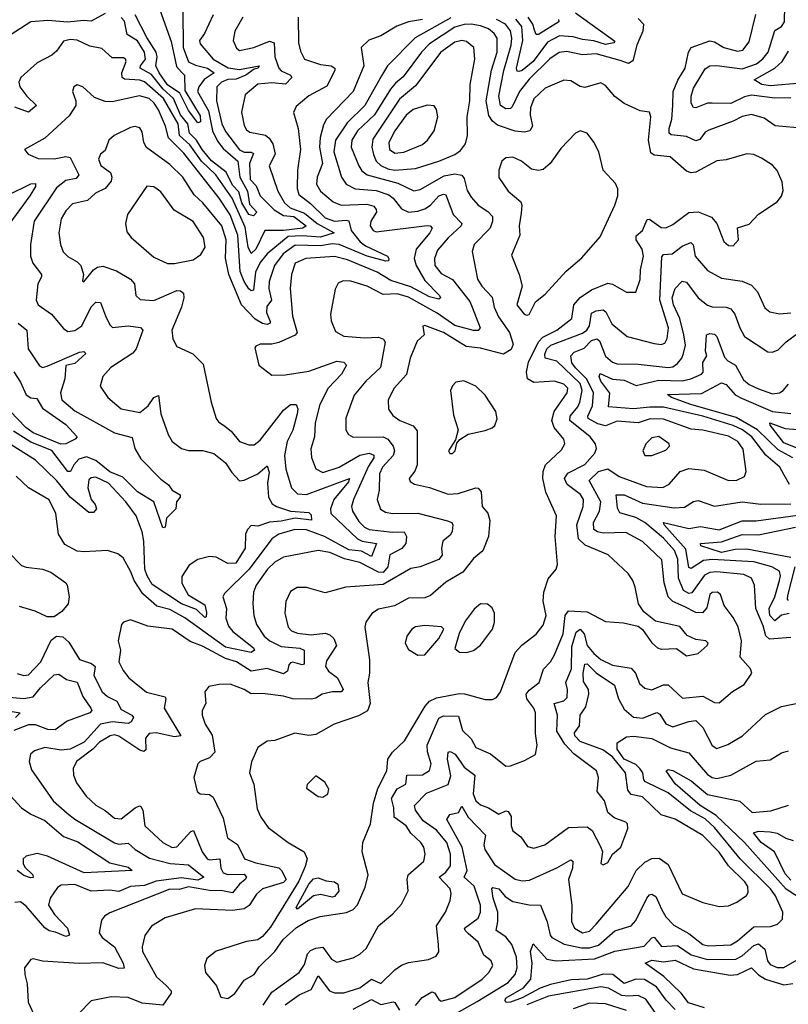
# Model space of a CAD drawing. Extents: x 1552033 to 1694788, y 811965 to 917215.
# Tile 529 of 632: x 1643746 to 1647064, y 899707 to 903955. Entities that reach past the tile are written whole.
import ezdxf

# ---------------------------------------------------------------- set-up
doc = ezdxf.new("R2010")
doc.units = 0

msp = doc.modelspace()

# ---------------------------------------------------------------- linework, layer by layer
at = {"layer": '0CON20XD'}
for points in [[(1647075, 903617.6), (1647005, 903615.5), (1646905, 903628.7), (1646875, 903621.4), (1646815, 903593.5), (1646735, 903594.3), (1646715, 903594.3), (1646665, 903573.8), (1646655, 903575.6), (1646644.2, 903594.3), (1646644.8, 903625), (1646655, 903660), (1646705, 903742.9), (1646724.3, 903755.7), (1646755, 903757.4), (1646865, 903742.4), (1646926.5, 903765), (1646953.8, 903786.2), (1646976.5, 903815), (1647005, 903907.5), (1647035, 903925.5), (1647047.8, 903945), (1647049.5, 904085)], [(1644337.6, 904037.6), (1644400.9, 903860.9), (1644422.6, 903752.6), (1644445, 903728.1), (1644457.5, 903715), (1644459.5, 903649.5), (1644525, 903540), (1644526.5, 903513.5), (1644515, 903510), (1644475, 903562.4), (1644437.6, 903637.6), (1644385, 903673.1), (1644348.6, 903725), (1644334.3, 903755), (1644339.3, 903795), (1644334.9, 903815), (1644295, 903877.7), (1644245.2, 903975.2)], [(1644115, 903981.7), (1644055, 903948.2), (1644021.9, 903951.9), (1643955, 903943.9), (1643868.1, 903951.9), (1643795, 903945.3), (1643685, 903874.7), (1643637.2, 903832.8), (1643632.3, 903797.7), (1643644.5, 903725.5), (1643638.8, 903665), (1643625, 903670.9), (1643615, 903685.4), (1643581, 903751)], [(1644450.9, 903995), (1644451.7, 903835), (1644475, 903773.1), (1644505, 903758.1), (1644557.6, 903745), (1644586.5, 903725), (1644542.8, 903697.2), (1644519, 903665), (1644514.2, 903645), (1644561.1, 903561.1), (1644579.2, 903475), (1644600.9, 903430.9), (1644625, 903398.7), (1644687.9, 903345), (1644696.8, 903275), (1644730.1, 903215), (1644738.2, 903158.2), (1644770, 903125), (1644755, 903108.4), (1644735.4, 903115), (1644705, 903164.2), (1644692.2, 903212.2), (1644665, 903241.6), (1644636.9, 903296.9), (1644575, 903346), (1644533.5, 903395), (1644509.7, 903435), (1644479.2, 903465), (1644471.8, 903505), (1644440.8, 903545), (1644410, 903615), (1644366.3, 903655), (1644315, 903718.7), (1644266.7, 903745), (1644267.8, 903755), (1644290, 903785), (1644285.8, 903815), (1644255, 903863.8), (1644210.4, 903890.4), (1644198.7, 903948.7), (1644185, 903964.8)], [(1646144.7, 903985), (1646315, 903862.5), (1646310, 903855), (1646275, 903847.2), (1646225, 903863.8), (1646175, 903869), (1646135, 903881.5), (1646075.6, 903884.4), (1646025, 903858.1), (1645962.4, 903775), (1645915, 903735.5), (1645900.7, 903730.7), (1645893.2, 903733.2), (1645890.8, 903745), (1645917.8, 903865), (1645913.8, 903925), (1645887.6, 903957.6)], [(1647135, 903485.5), (1647007, 903497), (1646959.5, 903529.5), (1646905, 903545.3), (1646865, 903537.4), (1646825, 903516.5), (1646721.2, 903478.8), (1646705, 903468.9), (1646681.4, 903438.6), (1646665, 903432.4), (1646625, 903450.4), (1646558.5, 903458.5), (1646549.1, 903465), (1646548.9, 903485), (1646561.5, 903525), (1646565.2, 903585), (1646567.4, 903645), (1646586.8, 903693.2), (1646618, 903745), (1646633, 903815), (1646644.7, 903835), (1646725, 903864), (1646745, 903858.8), (1646785, 903834.1), (1646845, 903819.6), (1646867, 903823), (1646895, 903858.6), (1646923, 903977)], [(1644581.5, 903975), (1644543.9, 903895), (1644521.9, 903865), (1644525, 903850.6), (1644580.8, 903785), (1644646.5, 903746.5), (1644695, 903740.3), (1644780, 903755), (1644775.8, 903745), (1644758.6, 903741.4), (1644722.1, 903715), (1644681.4, 903698.6), (1644645, 903696.1), (1644617.8, 903685), (1644596.7, 903665), (1644595.5, 903605), (1644619.4, 903505), (1644635, 903472.2), (1644695, 903393.3), (1644715, 903383.2), (1644745, 903383.6), (1644755, 903376.9), (1644738.9, 903335), (1644740.5, 903265), (1644767.6, 903237.6), (1644785, 903194.8), (1644845, 903133.9), (1644885, 903109.8), (1644929.3, 903105), (1644983.2, 903065), (1644968.5, 903055), (1644885, 903045.1), (1644805.2, 903044.8), (1644765, 902965.3), (1644745, 902946.8), (1644732.8, 902972.8), (1644720, 903060), (1644663.3, 903185), (1644592.9, 903285), (1644531.1, 903345), (1644480.4, 903415), (1644436.9, 903455), (1644430.7, 903505), (1644367, 903615), (1644285, 903687.2), (1644265, 903694.2), (1644198.6, 903698.6), (1644188.7, 903705), (1644187.2, 903725), (1644206, 903775), (1644203.1, 903785), (1644195, 903790.4), (1644145, 903790.4), (1644100.8, 903830.7), (1644049.9, 903839.9), (1643995, 903865.8), (1643965, 903869.7), (1643935, 903861.5), (1643905, 903819.2), (1643885, 903801.4), (1643821.7, 903768.3), (1643750.8, 903705), (1643743.5, 903685), (1643746.9, 903665), (1643776.8, 903625), (1643818.5, 903585), (1643785, 903555.8), (1643725, 903577.7)], [(1644948.5, 903965), (1644949.7, 903855), (1644958.4, 903818.4), (1644975.8, 903785), (1645045, 903761.9), (1645090.8, 903755), (1645106.7, 903745), (1645106.2, 903735), (1645072.5, 903667.5), (1644995, 903625.6), (1644939.8, 903580.2), (1644927.5, 903555), (1644948, 903485), (1644957.9, 903395), (1644945.2, 903305), (1644943.6, 903226.4), (1644950.6, 903200.6), (1645001.7, 903161.7), (1645065, 903100.1), (1645105, 903086), (1645155, 903090.5), (1645166.6, 903086.6), (1645177.4, 903045), (1645216.2, 902996.2), (1645239.4, 902979.4), (1645334, 902935), (1645340, 902925), (1645338.1, 902915), (1645326.5, 902913.5), (1645245.5, 902935), (1645125, 902984.7), (1645095, 902987.2), (1645045, 902978.6), (1644935, 902982.1), (1644884.2, 902945), (1644845.5, 902895), (1644822.5, 902825), (1644821.5, 902795), (1644832.6, 902745), (1644813.1, 902716.9), (1644811.3, 902691.3), (1644827.6, 902652.4), (1644827.7, 902645), (1644815, 902640.4), (1644795, 902644.3), (1644762.6, 902662.6), (1644703.1, 902725), (1644648.6, 902855), (1644634.4, 902925.6), (1644636.9, 903005), (1644619.2, 903065), (1644537.6, 903165), (1644498.9, 903198.9), (1644450.3, 903275), (1644395, 903330), (1644293.1, 903403.1), (1644282.7, 903425), (1644275, 903471.2), (1644265, 903487.5), (1644245, 903494.3), (1644225, 903490), (1644154, 903455), (1644131.1, 903435), (1644115, 903390), (1644095.5, 903374.5), (1644086.9, 903353.1), (1644096.1, 903326.1), (1644138.4, 903295), (1644144.7, 903275), (1644141.2, 903258.8), (1644115, 903227.2), (1644073.2, 903206.8), (1644039.2, 903175), (1643975, 903160.9), (1643945, 903129.5), (1643925, 903095.7), (1643915.4, 903035), (1643922.7, 902985), (1643934, 902954), (1643955, 902932.5), (1643995, 902910.8), (1644010, 902895), (1644021.2, 902855), (1644018.3, 902828.3), (1644023.6, 902823.6), (1644064.5, 902875.5), (1644082.4, 902887.6), (1644105, 902891.2), (1644165, 902870.9), (1644225.2, 902835.2), (1644242.1, 902815), (1644247.3, 902765), (1644267.1, 902747.1), (1644325, 902743.4), (1644425, 902786.9), (1644440.8, 902785), (1644453.6, 902775), (1644455.3, 902755), (1644444.2, 902715), (1644402.9, 902615), (1644407.6, 902577.6), (1644425, 902544.3), (1644493.4, 902513.4), (1644538.5, 902468.5), (1644573.3, 902305), (1644594.4, 902235), (1644605, 902219.2), (1644631.7, 902201.7)], [(1645485, 903955.2), (1645425.2, 903944.8), (1645373.9, 903926.1), (1645305, 903885.4), (1645253.1, 903866.9), (1645220, 903835), (1645231.2, 903755), (1645186.3, 903645), (1645070.6, 903525), (1645058.2, 903501.8), (1645043.9, 903446.1), (1645040.6, 903405), (1645052.7, 903335), (1645030.2, 903275), (1645027.4, 903245), (1645044.7, 903215), (1645098.7, 903168.7), (1645134.4, 903154.4), (1645245, 903159.2), (1645275, 903150.6), (1645285.6, 903135.6), (1645285.8, 903124.3), (1645262.3, 903085), (1645259.6, 903065), (1645272.7, 903045), (1645285, 903039.6), (1645505, 903066.5), (1645517.5, 903065), (1645526.5, 903055), (1645516.5, 903035), (1645458.3, 902965), (1645448.6, 902925), (1645457.3, 902895), (1645495, 902830), (1645558.4, 902765), (1645562.2, 902755), (1645555, 902748.5), (1645515, 902759.5), (1645435, 902802.9), (1645348.9, 902828.9), (1645288.7, 902865), (1645160.7, 902919.3), (1645105, 902933.8), (1644982, 902925), (1644935.4, 902905), (1644919.5, 902855), (1644913.2, 902795), (1644924.6, 902675.4), (1644944.2, 902605), (1644935, 902593.1), (1644865, 902562.8), (1644834.6, 902554.6), (1644784.5, 902555.5), (1644765, 902546.2), (1644761.4, 902538.6), (1644779.2, 902465), (1644835, 902420.9), (1644892, 902422), (1644995, 902438.1), (1645115, 902482.2), (1645145, 902476.6), (1645156.7, 902465), (1645135.3, 902425), (1645078.3, 902365), (1645041.4, 902295), (1645022.4, 902215), (1645018.4, 902155), (1645003.1, 902103.1), (1645006.6, 902066.6), (1645025, 902016.9), (1645055, 902001.9), (1645125, 902024), (1645215, 902075.4), (1645255, 902084.1), (1645275, 902076.7), (1645275.2, 902065), (1645251.4, 902028.6), (1645186.6, 901885), (1645178.9, 901855), (1645182.6, 901835), (1645210.6, 901790.6), (1645235.2, 901765.2), (1645254.4, 901755), (1645355, 901743.9), (1645405.8, 901745), (1645415.7, 901725.7), (1645413.3, 901695), (1645396.2, 901673.8), (1645344.3, 901645.7), (1645335.9, 901595), (1645315, 901570.6), (1645295, 901571), (1645215, 901613.1), (1645148.8, 901628.8), (1645085, 901655.7), (1645035, 901664.2), (1644884.5, 901635.5), (1644847.5, 901615), (1644816.4, 901583.6), (1644767.8, 901515), (1644755.9, 901485), (1644752.3, 901435), (1644757.3, 901385), (1644769.2, 901345), (1644801.7, 901295), (1644826.1, 901275), (1644875, 901251.4), (1644955, 901243.4), (1644974.1, 901235), (1644974.2, 901175), (1644965, 901171.6), (1644925, 901183.3), (1644915, 901180.3), (1644907.7, 901172.3), (1644902.5, 901145), (1644885, 901132.5), (1644815, 901156), (1644745, 901144.1), (1644682.9, 901185), (1644635, 901199.5), (1644535, 901251.8), (1644481.7, 901271.7), (1644405, 901325.3), (1644298.9, 901338.9), (1644225, 901366.2), (1644195, 901356.2), (1644186.2, 901345), (1644171.9, 901275), (1644181.4, 901235), (1644174.5, 901185), (1644193.3, 901146.7), (1644217.5, 901115), (1644294, 901054), (1644374.1, 901034.1), (1644377.8, 901025), (1644370, 900985), (1644441.4, 900865), (1644415, 900860.4), (1644335, 900878.7), (1644305.8, 900875), (1644288.8, 900855), (1644290.8, 900805), (1644282.6, 900797.4), (1644265, 900802.9), (1644175, 900863.4), (1644155, 900869), (1644136.7, 900865), (1644091.5, 900838.5), (1644061.8, 900808.2), (1643991.8, 900755), (1643977.1, 900725), (1643979.1, 900695), (1643992.2, 900662.2), (1644033.5, 900605), (1644075, 900565.5), (1644115, 900542.7), (1644155, 900510), (1644185, 900506.9), (1644245, 900555.3), (1644263.3, 900563.3), (1644270, 900560), (1644278.4, 900545), (1644287.2, 900477.2), (1644364.6, 900405), (1644405, 900383), (1644425, 900386.3), (1644485, 900452.7), (1644496.9, 900456.9), (1644534.2, 900365), (1644555, 900335.3), (1644565, 900330.5), (1644610.6, 900335), (1644613.9, 900293.9), (1644624.2, 900274.2), (1644645, 900266.5), (1644715, 900267.9), (1644725.3, 900255), (1644719.7, 900245), (1644695, 900226), (1644665, 900187.9), (1644615, 900197.6), (1644575, 900196.2), (1644475, 900214.6), (1644435, 900202.9), (1644395, 900204.5), (1644135, 900101.8), (1644112.9, 900087.1), (1644100, 900070), (1644089.6, 900015), (1644101.8, 899995), (1644155.3, 899955), (1644193.2, 899885), (1644197.3, 899862.7), (1644175, 899860.9), (1644105, 899885.8), (1644003.5, 899883.5)], [(1645606.9, 903963.1), (1645453.3, 903876.7), (1645334.5, 903755.5), (1645307.5, 903712.5), (1645236.4, 903585), (1645159.6, 903510.4), (1645108.8, 903435), (1645102.9, 903385), (1645135.8, 903275), (1645155.5, 903245.5), (1645194.4, 903225), (1645285, 903217.9), (1645339, 903199), (1645358.1, 903185), (1645395, 903138.6), (1645425, 903124.8), (1645465, 903128), (1645495, 903139.4), (1645519.7, 903155), (1645555, 903194.7), (1645575, 903202.7), (1645585, 903198.8), (1645617.5, 903115), (1645654.1, 903075), (1645652, 903065), (1645595, 903014.2), (1645549.8, 902960.2), (1645537, 902925), (1645538.5, 902895), (1645565, 902860), (1645614.4, 902834.4), (1645689, 902739), (1645698.6, 902715), (1645733.3, 902625), (1645725.7, 902614.3), (1645705, 902613.6), (1645625, 902636.1), (1645548.9, 902688.9), (1645425, 902757.6), (1645375, 902771.4), (1645315, 902769.6), (1645246.7, 902805), (1645175, 902826.8), (1645142.5, 902827.5), (1645121.5, 902818.5), (1645108, 902792), (1645087.5, 902685), (1645091.1, 902655), (1645109.3, 902609.3), (1645145, 902590), (1645235, 902582.2), (1645295, 902585.8), (1645316.3, 902576.3), (1645324, 902564), (1645304, 902455), (1645240, 902395), (1645190.4, 902335), (1645154.7, 902235.3), (1645154.6, 902185), (1645165.4, 902165.4), (1645185, 902154.4), (1645315, 902155.2), (1645335.9, 902145), (1645357.9, 902115), (1645363.5, 902095), (1645358.3, 902075), (1645312.9, 902025), (1645299.3, 901995), (1645297.3, 901925), (1645289.1, 901885), (1645303, 901843), (1645325, 901830.4), (1645355, 901824.2), (1645465, 901826.5), (1645593.5, 901793.5), (1645611.9, 901785), (1645616.1, 901776.1), (1645612.6, 901747.4), (1645605, 901731.4), (1645573.3, 901705), (1645566.9, 901675), (1645569.4, 901645), (1645555, 901625.6), (1645475, 901594.6), (1645435, 901587.9), (1645315, 901518.1), (1645154, 901506), (1645065, 901481.5), (1644985, 901505.6), (1644944.6, 901505.4), (1644915, 901488.6), (1644895.4, 901444.6), (1644890.4, 901395), (1644904.7, 901334.7), (1644918.9, 901318.9), (1644945, 901308.9), (1645005, 901300.4), (1645065, 901307.8), (1645085, 901300.4), (1645102.7, 901285), (1645113.8, 901255), (1645070.9, 901189.1), (1645066.5, 901165), (1645079.6, 901145), (1645118.6, 901115), (1645142.3, 901065), (1645134.6, 901055.4), (1645094.8, 901055.2), (1645052.5, 901045), (1645025, 901027.5), (1645006.4, 901023.6), (1644925.5, 901024.5), (1644885, 901036), (1644795, 901048.1), (1644745, 901046.8), (1644715, 901065.8), (1644655, 901087.7), (1644607.2, 901087.2), (1644562.1, 901077.9), (1644545.7, 901055), (1644549.4, 901005), (1644534.3, 900975), (1644534.3, 900955), (1644546.7, 900915), (1644577.9, 900867.9), (1644588.6, 900795), (1644565, 900769.7), (1644526, 900755), (1644515.7, 900745), (1644498, 900685), (1644512, 900625), (1644525, 900614.4), (1644565, 900612.7), (1644580.9, 900600.9), (1644625, 900510), (1644642.7, 900425), (1644686.7, 900396.7), (1644716.2, 900335), (1644765, 900317), (1644865.2, 900295.2), (1644876.9, 900285), (1644896.3, 900245), (1644885, 900231.9), (1644794.4, 900205), (1644768.2, 900181.8), (1644736.4, 900133.6), (1644715, 900119), (1644665, 900112.5), (1644505, 900118.7), (1644375, 900080), (1644315.9, 900044.1), (1644286.6, 900003.4), (1644275.5, 899955.5), (1644277.1, 899935), (1644336.7, 899825), (1644378.1, 899788.1), (1644400, 899765), (1644400, 899755), (1644365, 899704.1), (1644275, 899712.5), (1644215, 899736.1), (1644140.9, 899739.1), (1644055, 899721.9), (1644001.9, 899668.1)], [(1644645, 899732.5), (1644675, 899753.8), (1644715, 899810.8), (1644758.5, 899835), (1644780.5, 899869.5), (1644847.5, 899935), (1644883.6, 899986.4), (1644940.9, 900039.1), (1644991.5, 900068.5), (1645043.4, 900086.6), (1645157.4, 900102.6), (1645185, 900116.5), (1645205, 900135.6), (1645237.4, 900212.6), (1645250.4, 900265), (1645224.4, 900365), (1645227.3, 900405), (1645260, 900485), (1645273.4, 900575), (1645292, 900638), (1645331.6, 900715), (1645334.8, 900765), (1645355, 900794.6), (1645406.8, 900843.2), (1645496.3, 900993.7), (1645515.4, 901014.6), (1645545, 901029.6), (1645645, 901047.4), (1645666.8, 901046.8), (1645755, 901021.8), (1645787.4, 901022.6), (1645805, 901030.6), (1645821.8, 901055), (1645885.4, 901225), (1645913.9, 901256.1), (1645975, 901303.5), (1646005, 901342.5), (1646018.2, 901385), (1646006, 901446), (1646008.5, 901485), (1646027.8, 901542.2), (1646061.2, 901585), (1646067.5, 901605), (1646058, 901725), (1646063.2, 901815), (1646017.1, 901917.1), (1646004.7, 901975), (1646005.2, 902005), (1646015.6, 902034.4), (1646085, 902098.5), (1646099.6, 902125), (1646095.3, 902145), (1646053.4, 902195), (1646043.2, 902225), (1646053.5, 902265), (1646109.2, 902345), (1646112.4, 902365), (1646095, 902382.1), (1646055, 902395.8), (1645965, 902390.3), (1645938.8, 902405), (1645933.9, 902433.9), (1645943, 902477), (1645985.1, 902564.9), (1646004.2, 902585.8), (1646065, 902615.5), (1646130, 902665), (1646137.5, 902725), (1646165, 902755.9), (1646215, 902789.6), (1646285, 902818.8), (1646305, 902813.6), (1646365, 902778.8), (1646405, 902778.8), (1646425, 902833.3), (1646425.8, 902875), (1646438.6, 902935), (1646433.5, 902965), (1646406.5, 903005), (1646407.3, 903022.7), (1646435, 903044.6), (1646455, 903092.3), (1646465, 903094), (1646515, 903058.2), (1646535, 903057.3), (1646565, 903070.8), (1646635, 903123.4), (1646675, 903125.2), (1646732.3, 903102.3), (1646755.4, 903075.4), (1646785, 902998.1), (1646805, 902980.6), (1646825, 902979.2), (1646849.2, 903005), (1646845, 903056.7), (1646895, 903072.5), (1646935, 903115.8), (1647015, 903169.4), (1647035, 903194), (1647041.7, 903218.3), (1647037.5, 903255), (1647015, 903304), (1646995, 903327.1), (1646947.9, 903357.9), (1646915, 903372.7), (1646885, 903376.7), (1646795, 903350), (1646755, 903345.4), (1646665, 903297.1), (1646645, 903294.5), (1646625, 903300.9), (1646553.1, 903363.1), (1646485, 903370.2), (1646470.8, 903380.8), (1646460.2, 903435), (1646470.9, 903535), (1646465, 903556.2), (1646425, 903561.2), (1646355, 903593.8), (1646315, 903623.3), (1646275, 903671.4), (1646255, 903682.9), (1646185, 903662.5), (1646165, 903666.9), (1646125, 903690.9), (1646095, 903693.8), (1646015, 903660), (1645965, 903613.6), (1645950.5, 903575), (1645949.6, 903545), (1645959.5, 903495), (1645947.5, 903475), (1645925, 903469.8), (1645885, 903473.4), (1645809.3, 903499.3), (1645786.9, 903516.9), (1645770.9, 903540.9), (1645760.3, 903605), (1645782.8, 903737.2), (1645806.5, 903815), (1645806.5, 903875), (1645794.7, 903895), (1645770, 903915), (1645735, 903928.6), (1645694.9, 903934.9), (1645665, 903934.4), (1645625, 903922.8), (1645515, 903851.1), (1645480.2, 903815), (1645402, 903708), (1645368.8, 903681.2), (1645346.2, 903655), (1645278.5, 903545), (1645205, 903475.7), (1645180, 903435), (1645176.7, 903405), (1645210.2, 903325), (1645223, 903303), (1645245.5, 903285), (1645378.9, 903248.9), (1645447, 903217), (1645475, 903222.5), (1645579, 903281), (1645625, 903290.2), (1645655, 903284.6), (1645665, 903270), (1645678.2, 903218.2), (1645695, 903189.4), (1645724.7, 903154.7), (1645767.1, 903127.1), (1645786.4, 903105), (1645786.6, 903085), (1645776.3, 903055), (1645707.9, 902985), (1645699.1, 902955), (1645721.6, 902835), (1645740.7, 902805), (1645785, 902757.1), (1645794.1, 902714.1), (1645813.1, 902673.1), (1645859.7, 902605), (1645876.7, 902555), (1645867.8, 902532.2), (1645835, 902511.8), (1645735, 902537.6), (1645674, 902545), (1645575, 902604.8), (1645495, 902636), (1645486.7, 902633.3), (1645492, 902595), (1645462, 902568), (1645431.8, 902495), (1645415.8, 902424.3), (1645363.1, 902365), (1645336.2, 902315), (1645338.9, 902275), (1645357.3, 902247.3), (1645386.7, 902225), (1645445, 902202.5), (1645461.3, 902181.3), (1645462.3, 902035), (1645452.3, 902007.7), (1645427.5, 901975), (1645432, 901962), (1645450.5, 901950.5), (1645515, 901937.1), (1645595, 901907.3), (1645639.4, 901910.6), (1645714.5, 901934.5), (1645725, 901933.1), (1645737.8, 901917.8), (1645743.1, 901855), (1645766.3, 901826.3), (1645774.9, 901794.9), (1645769.6, 901725), (1645745, 901663.1), (1645705, 901630.3), (1645658.8, 901571.2), (1645585, 901528.2), (1645520, 901470), (1645495, 901460.8), (1645425, 901458.8), (1645364.3, 901425.7), (1645295, 901412.2), (1645266.5, 901393.5), (1645240.6, 901355), (1645235.7, 901334.3), (1645256.4, 901193.6), (1645256.4, 901135), (1645248.9, 901095), (1645259.3, 901005), (1645247, 900973), (1645208.7, 900951.3), (1645104.1, 900915.9), (1645025, 900871.3), (1644995, 900867.4), (1644933.4, 900876.6), (1644847.5, 900845), (1644815, 900842), (1644774, 900815), (1644747.4, 900752.6), (1644738.5, 900705), (1644757.1, 900657.1), (1644770.7, 900550.7), (1644786.9, 900515), (1644819.4, 900469.4), (1644905.8, 900405), (1644974.2, 900364.2), (1644986.7, 900335), (1644978.8, 900301.2), (1644951.3, 900238.7), (1644829.5, 900040.5), (1644795, 900000), (1644775, 899985.6), (1644725, 899977.8), (1644594.1, 899935.9), (1644554.4, 899905), (1644544.3, 899875), (1644548.6, 899845), (1644596.2, 899786.2), (1644615, 899737.5), (1644645, 899732.5)], [(1644710, 903965), (1644675.4, 903905), (1644667.9, 903865), (1644682.4, 903832.4), (1644695, 903821.2), (1644757.5, 903835)], [(1646415, 903960.3), (1646438.7, 903935), (1646435.9, 903905), (1646409.7, 903845), (1646393.3, 903776.7), (1646374, 903766), (1646338, 903778), (1646235, 903807.6), (1646175, 903803.6), (1646106.8, 903816.8), (1646075, 903813.4), (1646035, 903786.1), (1645945, 903698), (1645903.8, 903645), (1645871.9, 903578.1), (1645865, 903571.8), (1645845, 903570.3), (1645822.1, 903585), (1645814.9, 903624.9), (1645835.6, 903735), (1645868, 903845), (1645870.8, 903875), (1645865, 903906.1), (1645842.7, 903935), (1645805, 903956.2)], [(1646072.4, 903955), (1646073.8, 903945), (1645985, 903890.9), (1645975, 903890.4), (1645968.9, 903908.9), (1645961.2, 903935), (1645941.2, 903965)], [(1644757.5, 903835), (1644825, 903861.9), (1644845, 903855.3), (1644848.3, 903795), (1644864.2, 903745), (1644874.3, 903734.3), (1644915.8, 903715), (1644921.7, 903705), (1644893.3, 903676.7), (1644835, 903682.3), (1644775, 903677), (1644719.7, 903630.3), (1644704.3, 903555.7), (1644715, 903498.1), (1644725, 903480), (1644739.3, 903469.3), (1644807.1, 903457.1), (1644823.8, 903443.8), (1644839.4, 903419.4), (1644849.2, 903375), (1644823.3, 903325), (1644861, 903215), (1644889, 903165), (1644913.5, 903143.5), (1644975, 903119.7), (1645030, 903075), (1645103.3, 903035), (1645045, 903016.9), (1644965, 903023), (1644905, 903018.9), (1644815, 902944), (1644785, 902906.8), (1644763.9, 902865), (1644755, 902787.5), (1644745, 902784.6), (1644735, 902794), (1644715, 902824.7), (1644698.3, 902868.3), (1644687.6, 903025), (1644655, 903112.8), (1644607.6, 903185), (1644455, 903378.7), (1644389, 903445), (1644375.5, 903495), (1644345, 903566), (1644326.3, 903595), (1644305, 903614.4), (1644263.1, 903626.9), (1644145, 903600.9), (1644115, 903601.8), (1644068.9, 903618.9), (1644018.8, 903665), (1643995, 903673.8), (1643980, 903665), (1643974, 903645), (1643989.2, 903605), (1643989.2, 903585), (1643959.6, 903540.4), (1643855, 903443.1), (1643767.5, 903395), (1643783.3, 903375), (1643826.5, 903356.5), (1643895, 903354.8), (1643945, 903364.3), (1643965, 903360.7), (1644001.1, 903285), (1643990.7, 903269.3), (1643945, 903260.9), (1643905, 903229.7), (1643809.2, 903085), (1643793.4, 902985), (1643792.8, 902935), (1643802.6, 902905), (1643840, 902855), (1643841.1, 902845), (1643824.5, 902815), (1643817.5, 902745), (1643826.5, 902725), (1643883.6, 902685), (1643935, 902621.9), (1643955, 902610), (1643985, 902613.4), (1644015, 902634.7), (1644055, 902715.4), (1644075, 902736.6), (1644095, 902734.2), (1644116.7, 902676.8), (1644135, 902638.1), (1644147.5, 902627.5), (1644215, 902634.7), (1644267.4, 902627.4), (1644277.3, 902615), (1644248.5, 902535), (1644235, 902515.5), (1644140, 902455), (1644105.6, 902415), (1644093.9, 902373.9), (1644127.5, 902325), (1644185, 902275.4), (1644265, 902259.7), (1644300.8, 902289.2), (1644325, 902324.5), (1644345, 902333.8), (1644355.3, 902255), (1644387.8, 902165), (1644405, 902135.7), (1644444.5, 902104.5), (1644475, 902096.9), (1644535, 902096.8), (1644585, 902082.7), (1644635, 902043.6), (1644661.9, 902001.9), (1644695.5, 901965.5), (1644715, 901968.2), (1644775, 901996.2), (1644815, 902029.4), (1644823, 902003), (1644815.6, 901955), (1644820.3, 901895), (1644836.5, 901866.5), (1644854.3, 901854.3), (1644915, 901834.3), (1644995, 901829.1), (1645005, 901819.2), (1645005.8, 901795), (1644935, 901804.2), (1644875, 901790.8), (1644825, 901787.4), (1644775, 901770), (1644745, 901772), (1644729.2, 901755), (1644721.1, 901735), (1644720, 901675), (1644679.5, 901610.5), (1644645, 901609.1), (1644595, 901635.4), (1644565, 901639.2), (1644515, 901625.7), (1644478.1, 901601.9), (1644446.9, 901553.1), (1644446, 901524), (1644473, 901473), (1644545, 901430.9), (1644552.3, 901397.7), (1644551.2, 901378.8), (1644545, 901375.6), (1644509.7, 901409.7), (1644445, 901434.3), (1644318.1, 901518.1), (1644296.2, 901555), (1644287.3, 901585), (1644282.6, 901705), (1644275.8, 901745), (1644249.2, 901815), (1644204.6, 901875), (1644130.4, 901955), (1644075, 901981.2), (1644055, 901978.9), (1644045, 901969.5), (1644040, 901935), (1644054.7, 901884.7), (1644072.8, 901862.8), (1644077.8, 901845), (1644065, 901828.6), (1644045, 901828.1), (1643964.9, 901894.9), (1643907, 901965), (1643815.4, 902055), (1643670.3, 902145)], [(1645365, 903306), (1645455, 903313.3), (1645555, 903343.7), (1645625, 903373.4), (1645649.3, 903390.7), (1645670.2, 903419.8), (1645678.9, 903455), (1645677.9, 903535), (1645688.8, 903605), (1645690, 903675), (1645710.9, 903785), (1645706.2, 903835), (1645675, 903861.3), (1645654.7, 903864.7), (1645625, 903857.1), (1645564.3, 903815), (1645455, 903669.7), (1645385, 903611.6), (1645270.6, 903439.4), (1645266.2, 903405), (1645273.2, 903373.2), (1645285.6, 903345), (1645305.8, 903325.8), (1645335, 903311.6), (1645365, 903306)], [(1647119.2, 903680.8), (1646985, 903669.9), (1646949.2, 903675), (1646916, 903695), (1647005, 903745.2), (1647036.7, 903775), (1647065, 903819.3)], [(1645365, 903378.8), (1645405, 903383.8), (1645485, 903416.2), (1645507.1, 903435), (1645535.3, 903474.7), (1645551.1, 903535), (1645545, 903567.5), (1645535, 903583.8), (1645505, 903586.7), (1645445, 903567.5), (1645415, 903542.3), (1645365, 903475.9), (1645340, 903425), (1645342.6, 903395), (1645365, 903378.8)], [(1645935, 902680), (1645945, 902683.6), (1645973, 902737), (1646015, 902771.2), (1646105, 902869.4), (1646172, 902928), (1646251.7, 903018.3), (1646315.7, 903154.3), (1646327.6, 903195), (1646327.9, 903225), (1646318.3, 903248.3), (1646264.4, 903305), (1646245.6, 903385), (1646225, 903426.2), (1646196.2, 903465), (1646165, 903475.7), (1646145, 903465.7), (1646081.4, 903398.6), (1646035.3, 903334.7), (1646005, 903308.9), (1645985, 903303.6), (1645955, 903310.5), (1645912, 903345), (1645875, 903361.1), (1645845, 903358.1), (1645827.5, 903345), (1645814.4, 903305), (1645814.5, 903274.5), (1645854.5, 903215), (1645909.5, 903169.5), (1645914, 903154), (1645910.5, 903120.5), (1645901.8, 903065), (1645904.4, 903025), (1645869.5, 902939.5), (1645902.7, 902855), (1645914.5, 902805), (1645891.8, 902725), (1645923.5, 902685), (1645935, 902680)], [(1643695, 903198.2), (1643795, 903246.9), (1643815, 903248), (1643814.6, 903235), (1643790.4, 903195), (1643687.5, 903055)], [(1644385, 902902.5), (1644415, 902903.2), (1644495, 902918.1), (1644528.5, 902941.5), (1644546.5, 902973.5), (1644539.6, 903015), (1644495, 903083.5), (1644413.5, 903133.5), (1644355, 903211.8), (1644325, 903234.4), (1644295, 903236.9), (1644212.2, 903115), (1644203.8, 903075), (1644209.4, 903039.4), (1644228.1, 903015), (1644325, 902930), (1644385, 902902.5)], [(1644796.8, 899703.2), (1644835, 899758.9), (1644952.5, 899845), (1644975, 899879.5), (1644989.3, 899925), (1645001.4, 899938.6), (1645025, 899949.6), (1645055, 899953.1), (1645091.7, 899901.7), (1645115, 899889.6), (1645185, 899907.3), (1645215, 899923.3), (1645241.7, 899948.3), (1645295.4, 900045), (1645357, 900097), (1645395, 900138.8), (1645423.2, 900196.8), (1645419.1, 900245), (1645423.1, 900265), (1645490, 900325), (1645496.4, 900355), (1645490, 900385), (1645477.3, 900405), (1645434.8, 900444.8), (1645415, 900477.5), (1645362.2, 900515), (1645361, 900555), (1645351, 900595), (1645375, 900637.1), (1645412.9, 900657.1), (1645417.8, 900695), (1645485, 900696.9), (1645515, 900715.5), (1645522.9, 900745), (1645506.1, 900796.1), (1645504.4, 900825), (1645555, 900941.3), (1645575, 900952.1), (1645640.5, 900950.5), (1645658.2, 900888.2), (1645695, 900851.9), (1645715.6, 900815), (1645778.1, 900788.1), (1645845, 900734.4), (1645865, 900735.7), (1645925, 900759.2), (1645972.5, 900785), (1645980, 900825), (1645972.1, 900875), (1645973.3, 900965), (1645965.3, 900985), (1645934.7, 901025), (1645932.1, 901045), (1645945, 901062.7), (1645988.5, 901095), (1646006.5, 901153.5), (1646036.9, 901185), (1646055, 901214.4), (1646091.7, 901305), (1646100.2, 901385), (1646115, 901404.6), (1646195, 901400.3), (1646275, 901358.9), (1646352.6, 901352.6), (1646415, 901338.1), (1646433.8, 901323.8), (1646475, 901266.9), (1646499.2, 901245), (1646515, 901239.6), (1646581.7, 901241.7), (1646625, 901210.8), (1646675, 901220), (1646713.8, 901255), (1646717.5, 901265), (1646707.5, 901275), (1646665, 901281.1), (1646627.5, 901297.5), (1646595, 901337.1), (1646490.4, 901360.4), (1646440.1, 901400.1), (1646417.3, 901435), (1646402.7, 901507.3), (1646392.5, 901535), (1646371.9, 901565), (1646286.6, 901646.6), (1646187.2, 901687.2), (1646157.9, 901715), (1646150.6, 901775), (1646179, 901855), (1646180, 901885), (1646167, 901907), (1646109.9, 901949.9), (1646097.2, 901975), (1646111.7, 901998.3), (1646185, 902036.2), (1646228.9, 902085), (1646236.2, 902105), (1646231.3, 902125), (1646209.2, 902155), (1646120.9, 902225), (1646122.1, 902245), (1646155.5, 902285), (1646163.5, 902305), (1646174.6, 902355), (1646165.3, 902385), (1646065, 902481.9), (1646014, 902494), (1646012.3, 902512.3), (1646021.8, 902535), (1646038.9, 902551.1), (1646175, 902602.2), (1646194.3, 902615.7), (1646206, 902634), (1646215, 902688.7), (1646235, 902699), (1646265, 902702.4), (1646276.7, 902695), (1646302.2, 902642.2), (1646368.5, 902588.5), (1646485, 902557.4), (1646515, 902553.4), (1646530.1, 902559.9), (1646540.4, 902579.6), (1646547, 902625), (1646509.6, 902745), (1646517.6, 902932.4), (1646525, 902941.2), (1646562.2, 902945), (1646605, 902977.4), (1646643, 902993), (1646653.7, 902983.7), (1646661.3, 902935), (1646715, 902873.3), (1646775, 902840.3), (1646865, 902827.2), (1646905, 902810), (1646930.9, 902780.9), (1646962.2, 902712.2), (1646984.3, 902695), (1647025, 902685.4), (1647075, 902690)], [(1646129.2, 901250.8), (1646148.1, 901311.9), (1646165, 901325.2), (1646183, 901305), (1646195, 901254.8), (1646225, 901220.4), (1646255, 901194.8), (1646305, 901170.3), (1646385, 901156.8), (1646404.6, 901135), (1646421.2, 901091.2), (1646445, 901070.4), (1646475, 901064.1), (1646525, 901085.8), (1646545, 901085.9), (1646607.7, 901027.7), (1646695, 901036.1), (1646745, 901009.3), (1646765, 901007.7), (1646823.1, 901056.9), (1646873.2, 901086.8), (1646905.8, 901135), (1646900, 901155), (1646856.5, 901205), (1646862, 901275), (1646846.6, 901335), (1646826.3, 901376.3), (1646787.3, 901427.3), (1646770.5, 901475), (1646758, 901485), (1646735, 901483.1), (1646725, 901474.4), (1646712.6, 901417.4), (1646693.6, 901396.4), (1646665, 901397.9), (1646613.6, 901423.6), (1646565.4, 901445.4), (1646545.8, 901465), (1646527.6, 901525), (1646517.8, 901625), (1646435, 901703.5), (1646362.9, 901742.9), (1646265, 901740.3), (1646239.5, 901745), (1646224.2, 901755), (1646223.4, 901785), (1646248.4, 901835), (1646254.2, 901875), (1646203.8, 901966.2), (1646245, 902005.2), (1646285, 902017.6), (1646333.9, 901983.9), (1646451, 901941), (1646522.8, 901937.2), (1646548.8, 901951.2), (1646597.3, 902005), (1646635, 902018.8), (1646701, 902011), (1646805, 901967.2), (1646842.2, 901967.8), (1646875, 901984.5), (1646882.5, 902005), (1646868.7, 902101.3), (1646845.3, 902135), (1646805, 902158.4), (1646695, 902184), (1646645, 902188.7), (1646525, 902230.9), (1646467.5, 902232.5), (1646415, 902215.5), (1646325, 902223), (1646275, 902202.9), (1646241.1, 902211.1), (1646200.5, 902235), (1646199, 902245), (1646218.8, 902288.8), (1646223.5, 902345), (1646194.5, 902404.5), (1646145, 902452.5), (1646130, 902475), (1646125.2, 902504.8), (1646139.3, 902520.7), (1646182.5, 902537.5), (1646215, 902570.9), (1646237.5, 902577.5), (1646248.8, 902568.8), (1646275, 902503.3), (1646305, 902477.2), (1646325, 902470.7), (1646415, 902469.1), (1646545, 902454.3), (1646565, 902457.2), (1646585, 902471.5), (1646604, 902495), (1646611.2, 902515), (1646619.5, 902550.5), (1646613, 902595), (1646595.8, 902665), (1646568.8, 902725), (1646563, 902755), (1646575.7, 902795), (1646605, 902826.5), (1646625, 902821.8), (1646674.6, 902755), (1646715, 902723.8), (1646735, 902715.4), (1646795, 902714), (1646815, 902707.1), (1646833.3, 902685), (1646854.6, 902625), (1646875, 902588.1), (1646975, 902521.9), (1646995, 902521.1), (1647020.2, 902529.8), (1647053.8, 902565), (1647105, 902602.8)], [(1643739.3, 902645), (1643777.9, 902615), (1643783.1, 902535), (1643831.3, 902461.3), (1643845, 902454.6), (1643865, 902459.4), (1644005, 902521.1), (1644023.1, 902523.1), (1644032.5, 902515), (1643985, 902471.4), (1643945, 902462.5), (1643940.7, 902405), (1643922, 902345), (1643927.7, 902315), (1643985, 902266.9), (1644155, 902172.4), (1644232.3, 902152.3), (1644242.9, 902105), (1644269.9, 902059.9), (1644355, 901972.1), (1644388.6, 901948.6), (1644405, 901925.7), (1644438.8, 901905), (1644438.8, 901895), (1644423.8, 901875), (1644420, 901845), (1644379.4, 901805), (1644375, 901766.2), (1644365, 901762.5), (1644325.4, 901875), (1644255, 901918.1), (1644191.6, 901981.6), (1644135, 902004.7), (1644075, 902053.4), (1644035, 902069.1), (1644001.2, 902058.8), (1643980.5, 902035), (1643966.1, 902005), (1643955, 902006), (1643885, 902096.2), (1643795, 902132), (1643719.4, 902179.4)], [(1647069.4, 901949.4), (1647045, 901992.5), (1647026.8, 902025), (1646966.7, 902076.7), (1646906.4, 902155), (1646866, 902185), (1646825, 902204.4), (1646695, 902244.2), (1646525, 902282.5), (1646466.4, 902283.6), (1646395.4, 902275.4), (1646287.8, 902285), (1646293.4, 902343.4), (1646254.8, 902395), (1646246.9, 902415), (1646251.7, 902428.3), (1646305, 902404.3), (1646355, 902399.8), (1646407.2, 902377.2), (1646505, 902399.6), (1646605, 902396.8), (1646643.1, 902405), (1646689.2, 902425), (1646695.9, 902434.1), (1646694.1, 902475.9), (1646712.5, 902505), (1646706.2, 902525), (1646710.8, 902595), (1646725, 902600.9), (1646745, 902598), (1646755, 902588.6), (1646788.3, 902498.3), (1646802.8, 902482.8), (1646835.4, 902465), (1646870.7, 902400.7), (1646895, 902381.2), (1646935, 902362.4), (1646995, 902340.3), (1647025, 902344.7), (1647041.5, 902355), (1647065, 902382.5)], [(1643721.7, 902435), (1643750.5, 902390.5), (1643775, 902336.8), (1643795, 902323.2), (1643820.4, 902320.4), (1643845, 902278.7), (1643945, 902208.5), (1643994.4, 902155), (1643985.8, 902145), (1643945, 902125.7), (1643924, 902124), (1643805, 902172.9), (1643773.4, 902195), (1643705, 902265.6)], [(1645603, 902083), (1645615, 902084), (1645626, 902095), (1645632.5, 902127.5), (1645646, 902144), (1645682.7, 902167.3), (1645755, 902181.9), (1645785, 902194.3), (1645796.6, 902203.4), (1645807.8, 902232.2), (1645800.8, 902265), (1645755.5, 902335.5), (1645715, 902374), (1645663.8, 902396.2), (1645629.5, 902390.5), (1645614.3, 902375.7), (1645606.2, 902355), (1645619.1, 902249.1), (1645638.8, 902185), (1645627.5, 902142.5), (1645596.7, 902095), (1645603, 902083)], [(1647083, 902065), (1647019.3, 902099.3), (1646931.2, 902185), (1646838.5, 902238.5), (1646643.5, 902295), (1646560, 902325), (1646542.3, 902337.7), (1646688.4, 902341.6), (1646775, 902388.1), (1646795, 902380.6), (1646835, 902336.2), (1646861.3, 902321.3), (1646995, 902264.6), (1647075, 902256.1)], [(1644631.7, 902201.7), (1644659.2, 902179.2), (1644695.8, 902135), (1644735, 902120.3), (1644758.7, 902121.3), (1644785, 902141.5), (1644885, 902269.6), (1644915, 902295.4), (1644939.2, 902295), (1644946.7, 902276.7), (1644944.7, 902254.7), (1644925.4, 902184.6), (1644901.5, 902135), (1644889.4, 902075), (1644894.7, 902015), (1644919.7, 901935), (1644945, 901910), (1644985, 901906.8), (1645170, 901975), (1645165, 901961.1), (1645101.9, 901885), (1645088.1, 901845), (1645089.8, 901825), (1645205, 901714.6), (1645225, 901705.1), (1645286.9, 901695), (1645265, 901639.4), (1645222.2, 901662.2), (1645167.4, 901667.4), (1645061.3, 901725), (1644985, 901754.2), (1644934.1, 901755.9), (1644864.9, 901735.1), (1644834.4, 901715.6), (1644736.6, 901585), (1644630.3, 901479.7), (1644623.1, 901465), (1644638.5, 901415), (1644636.3, 901373.6), (1644647.9, 901337.9), (1644666.7, 901315), (1644755.3, 901245), (1644760.5, 901235), (1644745, 901224.7), (1644635, 901247.7), (1644458.7, 901375), (1644395, 901409.6), (1644338.2, 901425), (1644278.4, 901478.4), (1644240.6, 901535), (1644226.5, 901573.5), (1644192.7, 901632.7), (1644170.7, 901650.7), (1644125, 901665.4), (1644025, 901659.1), (1643995, 901662.5), (1643941.2, 901691.2), (1643913.8, 901735), (1643903.2, 901825), (1643873.6, 901883.6), (1643785, 901934.6), (1643731.8, 901985)], [(1647097.8, 902107.8), (1647045, 902130), (1646984.7, 902205), (1646984.2, 902215), (1647050.8, 902190.8), (1647102.8, 902187.2)], [(1646444.5, 902074.5), (1646475, 902074.6), (1646535, 902098.2), (1646551.1, 902115), (1646550, 902125), (1646505, 902156.5), (1646475, 902150.9), (1646448.5, 902125), (1646435.6, 902095), (1646444.5, 902074.5)], [(1647075, 901289.6), (1646982.1, 901282.1), (1646966, 901296), (1646955, 901340.5), (1646923.9, 901415), (1646917.8, 901515), (1646905, 901546.2), (1646871.6, 901561.6), (1646755, 901572.3), (1646725, 901570.5), (1646701.3, 901558.7), (1646648, 901482), (1646635, 901480), (1646611.6, 901491.6), (1646590, 901545), (1646587.5, 901627.5), (1646572.6, 901665), (1646525, 901717.9), (1646444.8, 901785), (1646405, 901807.6), (1646337, 901827), (1646327.2, 901847.2), (1646321.1, 901905), (1646355, 901904.4), (1646435, 901869.7), (1646571.6, 901848.4), (1646615, 901852.5), (1646655, 901876.8), (1646675, 901880.8), (1646745, 901856.2), (1646865, 901875.2), (1646945, 901864.8), (1647074.3, 901865.7)], [(1647067.4, 901392.6), (1647035, 901385.4), (1647005, 901362), (1646984.2, 901385), (1646980.9, 901415), (1647005.7, 901465), (1647026.3, 901535), (1647029.8, 901555), (1647025, 901575.3), (1646992.5, 901595), (1646915, 901616.6), (1646735, 901625.3), (1646698.1, 901621.9), (1646645, 901587.8), (1646635, 901592.1), (1646621.2, 901671.2), (1646527.5, 901775), (1646525, 901785.4), (1646635, 901760.3), (1646685, 901768.3), (1646765, 901754.5), (1646865, 901792.5), (1646925, 901792.8), (1647105, 901816.9)], [(1647074.9, 901634.9), (1646885, 901670.4), (1646835, 901669.4), (1646775, 901656), (1646685.8, 901685), (1646685, 901695.5), (1646775, 901702.4), (1646865, 901734.5), (1646935, 901731.8), (1647095, 901765.1)], [(1643698.1, 901658.1), (1643755, 901600.5), (1643775, 901592.5), (1643845, 901584.5), (1643880.7, 901570.7), (1643945, 901525.8), (1643951.4, 901515), (1643959.4, 901465), (1643955.6, 901435), (1643928.9, 901401.1), (1643895, 901378), (1643865, 901379.2), (1643812.8, 901402.8), (1643745, 901422.9)], [(1647065, 901449.7), (1647059.7, 901455), (1647061.4, 901471.4), (1647093.9, 901595)], [(1645675, 901224.3), (1645705, 901232.9), (1645735, 901257.1), (1645787.1, 901325), (1645795.5, 901355.5), (1645795.6, 901395), (1645785, 901418), (1645765, 901433.1), (1645735, 901434.4), (1645707.7, 901412.3), (1645669.5, 901360.5), (1645642.7, 901307.3), (1645625, 901242.5), (1645645, 901225.8), (1645675, 901224.3)], [(1645465, 901212.9), (1645495, 901214.2), (1645555.4, 901284.6), (1645576.7, 901325), (1645567.5, 901335), (1645495, 901341.2), (1645455, 901336.1), (1645438.5, 901325), (1645417.3, 901295), (1645410.4, 901265), (1645425, 901237.5), (1645465, 901212.9)], [(1643735, 901133.8), (1643765, 901125.4), (1643785, 901128.8), (1643838.1, 901185), (1643882.4, 901277.6), (1643905, 901295.4), (1643933.1, 901293.1), (1643959.2, 901269.2), (1644005.2, 901195.2), (1644057.1, 901177.1), (1644072.5, 901165), (1644066.6, 901125), (1644102.4, 901055), (1644125.2, 901035.2), (1644165.4, 901015.4), (1644185, 900978.6), (1644230, 900955), (1644237.3, 900945), (1644227.2, 900925), (1644215, 900918.3), (1644145, 900926.1), (1644095, 900916.1), (1644025, 900838.2), (1643965, 900807.6), (1643925, 900803), (1643855, 900814.7), (1643810, 900800), (1643793.7, 900786.3), (1643787.1, 900755), (1643798, 900718), (1643890.4, 900585), (1643952, 900532), (1643985, 900505.8), (1644155, 900403.3), (1644175, 900398.3), (1644215, 900402.2), (1644245, 900375.3), (1644307, 900337), (1644395.9, 900314.1), (1644475, 900308.4), (1644541.8, 900255), (1644515, 900243.1), (1644445, 900252.9), (1644335, 900238.6), (1644285, 900219.8), (1644225.2, 900214.8), (1644175, 900194.1), (1644135, 900199.5), (1644055, 900195.2), (1643985, 900223.9), (1643925, 900220.9), (1643909.6, 900210.4), (1643878.2, 900165), (1643871.3, 900135), (1643896.9, 900095), (1643952.5, 900035), (1643961.4, 900005), (1643945, 899999.1), (1643901.2, 900018.8), (1643874.2, 900024.2), (1643855, 900036.8), (1643775, 900130), (1643749.8, 900149.8), (1643725, 900146.4)], [(1644891.9, 899705), (1644952.4, 899747.6), (1645005, 899770.4), (1645035, 899830.5), (1645082.9, 899765), (1645105, 899756.2), (1645145, 899757), (1645215, 899778), (1645265, 899815.9), (1645305, 899796.2), (1645365, 899855.5), (1645395, 899876.5), (1645425, 899887.5), (1645510.2, 899899.8), (1645543.3, 899915), (1645555.9, 899934.1), (1645553.3, 899965), (1645545.9, 900045), (1645584.8, 900105.2), (1645604.6, 900155), (1645608, 900185), (1645604.6, 900205), (1645556.7, 900255), (1645585, 900277.8), (1645606, 900305), (1645605.9, 900355), (1645589.3, 900405), (1645545, 900458.4), (1645488, 900498), (1645454.2, 900545), (1645450.9, 900565), (1645501.6, 900618.4), (1645595.3, 900655), (1645606.7, 900693.3), (1645592.8, 900765), (1645595.4, 900794.6), (1645605, 900797.1), (1645626.6, 900786.6), (1645665, 900729.8), (1645711.2, 900695), (1645704.2, 900615), (1645715, 900584.5), (1645735, 900567.1), (1645769.2, 900555), (1645815, 900526.7), (1645845, 900541.5), (1645855, 900539.6), (1645867.9, 900517.9), (1645867.6, 900477.6), (1645875, 900456.2), (1645909.5, 900429.5), (1645937.9, 900387.9), (1645965, 900381.2), (1646012.5, 900395), (1646115, 900470), (1646195, 900473.3), (1646216.6, 900456.6), (1646254.4, 900385), (1646261.4, 900365), (1646254.2, 900315), (1646265, 900309.2), (1646285, 900319.2), (1646305.4, 900354.6), (1646341.1, 900385), (1646371.1, 900465), (1646370, 900485), (1646362.8, 900492.8), (1646311.6, 900511.6), (1646284.4, 900535), (1646270.8, 900585), (1646238.5, 900625), (1646244.7, 900685), (1646235.4, 900715), (1646137.9, 900787.9), (1646099.8, 900829.8), (1646064.8, 900885), (1646067.3, 900955), (1646053.3, 901005), (1646095, 901015.9), (1646109.3, 901030.7), (1646110.9, 901065), (1646104.1, 901095), (1646127.5, 901155), (1646129.2, 901250.8)], [(1645455, 899701.8), (1645483.8, 899736.2), (1645525, 899760.8), (1645537.3, 899757.3), (1645555, 899727.5), (1645565, 899721.1), (1645625, 899736.5), (1645742.1, 899815), (1645771.8, 899845), (1645788.5, 899875), (1645781.4, 899895), (1645749.7, 899919.7), (1645725.3, 899975), (1645682, 900012), (1645668.4, 900025), (1645666.7, 900035), (1645725, 900079.2), (1645735.2, 900104.8), (1645734.8, 900135.2), (1645707.3, 900217.3), (1645664.6, 900255), (1645677.9, 900285), (1645656.5, 900385), (1645590, 900505), (1645603.6, 900526.4), (1645640.6, 900535), (1645655, 900562), (1645681.6, 900515), (1645756.3, 900436.3), (1645750.1, 900395), (1645753.8, 900375), (1645795, 900309.6), (1645885, 900247.2), (1645915, 900239.1), (1645946.7, 900243.3), (1646065, 900295.7), (1646125, 900330), (1646134.2, 900325), (1646131.6, 900295), (1646115.3, 900245), (1646129.3, 900135), (1646127.6, 900065), (1646141.3, 900035), (1646175, 900015.8), (1646205, 900022.9), (1646235, 900053.5), (1646373.2, 900215), (1646407.5, 900285), (1646445, 900320.8), (1646475, 900336.2), (1646507, 900337), (1646545, 900310.5), (1646605, 900184.3), (1646695, 900146.7), (1646765, 900128.9), (1646805, 900132.1), (1646842.1, 900147.9), (1646882.9, 900177.1), (1646890.9, 900189.1), (1646889.6, 900215), (1646876.7, 900235), (1646805, 900303.8), (1646765, 900363.4), (1646695, 900435.7), (1646575, 900505.3), (1646514.8, 900524.8), (1646435, 900602.1), (1646385, 900611.9), (1646371.6, 900631.6), (1646361.2, 900705), (1646305, 900774.8), (1646262.8, 900805), (1646165, 900840.7), (1646142, 900865), (1646141.2, 900878.8), (1646162.1, 900907.9), (1646165.2, 900954.8), (1646189.2, 900990.8), (1646202.4, 901045), (1646201.1, 901065), (1646180.3, 901100.3), (1646178.4, 901135), (1646186, 901174), (1646195, 901175.9), (1646235, 901136.7), (1646314, 901084), (1646331.3, 901025), (1646355, 900980.4), (1646395, 900946.3), (1646435, 900941.9), (1646496.3, 900966.4), (1646508.7, 900958.7), (1646535, 900916.7), (1646565, 900904.2), (1646635, 900927.2), (1646665, 900930.9), (1646695, 900900.9), (1646735, 900823.3), (1646755, 900811.1), (1646802.1, 900827.9), (1646865.3, 900864.7)], [(1643685, 901033.9), (1643765, 901026.5), (1643805, 901033.4), (1643836.9, 901073.1), (1643895, 901128), (1643915, 901130.7), (1643949, 901109), (1643995, 901096.2), (1644019.2, 901035), (1644053.3, 900985), (1644057.3, 900975), (1644049.5, 900965), (1643951.2, 900928.8), (1643899.2, 900890.7), (1643867.4, 900892.6), (1643815, 900912.1), (1643785, 900912.7), (1643721, 900889)], [(1646865.3, 900864.7), (1646965, 900957.5), (1647035, 900992.5), (1647125, 901010.4)], [(1643705, 900971.1), (1643748.2, 900965), (1643728.5, 900945)], [(1645565, 899631.5), (1645721.4, 899718.6), (1645855, 899801.5), (1645884.8, 899835), (1645892.8, 899865), (1645890.5, 899910.5), (1645870.5, 899965), (1645845, 899997.8), (1645802.2, 900025), (1645810.5, 900065), (1645810.5, 900105), (1645790.2, 900165), (1645784.6, 900205), (1645788.9, 900211.1), (1645815, 900205.8), (1645842, 900172), (1645875, 900150), (1645945, 900135.8), (1645994.6, 900134.6), (1646022.9, 900062.9), (1646035.3, 900005.3), (1646043.3, 899995), (1646096.1, 899966.1), (1646171.1, 899951.1), (1646205, 899950.4), (1646245, 899962.9), (1646315, 900024.7), (1646385, 900046.2), (1646405, 900068.9), (1646452.8, 900165), (1646465, 900178.9), (1646475, 900182), (1646491.5, 900171.5), (1646518, 900115), (1646534.5, 900084.5), (1646569.1, 900049.1), (1646635, 900013), (1646694.5, 899965), (1646719.4, 899959.4), (1646816, 899964), (1646845, 899980.3), (1646915, 900040.9), (1646986.6, 900043.4), (1647017.7, 900052.3), (1647038.1, 900075), (1647039.6, 900105), (1647008.5, 900175), (1646987.2, 900205), (1646855.2, 900335), (1646745, 900470.5), (1646705, 900506.9), (1646642.2, 900542.2), (1646545, 900619.8), (1646447.5, 900667.5), (1646439.7, 900675), (1646436.5, 900705), (1646423, 900725), (1646405, 900742.1), (1646355, 900764.9), (1646325, 900808.1), (1646324.7, 900835.3), (1646365, 900861), (1646395, 900864.3), (1646475, 900853.2), (1646555, 900813), (1646635, 900791.8), (1646715, 900697.8), (1646735, 900685.2), (1646755, 900681.6), (1646815, 900695.8), (1646925, 900756.1), (1646985, 900761.9), (1647035, 900792.2), (1647065, 900800.6)], [(1647128.7, 900155), (1647055, 900203.8), (1646874.8, 900405), (1646752.3, 900522.3), (1646683.7, 900565), (1646575, 900658.3), (1646536.2, 900715), (1646545, 900720), (1646565, 900715.3), (1646645, 900671.2), (1646715, 900612.7), (1646855, 900584), (1646908, 900535), (1646988.8, 900541.2), (1647065, 900565.5)], [(1645055, 900601.2), (1645076.7, 900615), (1645080, 900635), (1645063.3, 900665), (1645025, 900692.5), (1644986.7, 900655), (1644985, 900640), (1645035, 900604.2), (1645055, 900601.2)], [(1643689.6, 900625), (1643755, 900555.2), (1643795, 900526.7), (1643855, 900499.4), (1643935, 900430.6), (1643997.4, 900407.4), (1644135, 900317.8), (1644215, 900298.8), (1644232.5, 900285), (1644025, 900274), (1643866.8, 900346.8), (1643822.4, 900357.6), (1643774.1, 900345.9), (1643761.8, 900335), (1643760.9, 900315), (1643768.1, 900298.1), (1643803.8, 900265), (1643805.2, 900254.8), (1643793.3, 900253.3), (1643765, 900263.5), (1643735, 900284.3)], [(1647075, 900242.4), (1647049.8, 900269.8), (1647004.2, 900364.2), (1646946.1, 900405), (1646913.5, 900446.5), (1646935, 900454.6), (1646985, 900450.8), (1647015.7, 900445), (1647053.4, 900423.4), (1647085, 900413.7)], [(1644945, 900117.5), (1644940, 900125), (1644995, 900225.7), (1645015, 900248.5), (1645035, 900252.5), (1645069.3, 900239.3), (1645105, 900235.3), (1645119.1, 900225), (1645124.5, 900195), (1645105, 900171.5), (1645095, 900168.9), (1645045, 900180.6), (1645014.4, 900175.6), (1644945, 900117.5)], [(1646576, 899685), (1646537.2, 899725), (1646495, 899781.9), (1646443.5, 899813.5), (1646405, 899815.4), (1646355, 899796.8), (1646306.4, 899836.4), (1646265, 899837.7), (1646195, 899815.3), (1646127.2, 899812.8), (1646037.8, 899792.2), (1645993.4, 899776.6), (1645915, 899735.5), (1645865, 899716.1), (1645845.4, 899715.4), (1645839.6, 899725), (1645846.5, 899735), (1645921.1, 899778.9), (1645952.2, 899815), (1645958.6, 899885), (1645951.4, 899935), (1645962.7, 899967.3), (1646021.9, 899901.9), (1646062.5, 899895), (1646227.1, 899902.9), (1646315, 899935.8), (1646442.2, 899957.8), (1646475, 899993.6), (1646485, 899997.3), (1646517.1, 899957.1), (1646585, 899960.2), (1646645, 899920.4), (1646715, 899899.9), (1646837.6, 899902.4), (1646865, 899916.6), (1646915, 899960.2), (1646935, 899967.5), (1646961.7, 899945), (1646973.9, 899895), (1646985, 899879.1), (1647015, 899866.2), (1647045, 899865.5), (1647203.3, 899956.7)], [(1644003.5, 899883.5), (1643845, 899893.5), (1643805, 899903.8), (1643795, 899900), (1643768, 899865), (1643769.2, 899835), (1643778.5, 899795), (1643783.1, 899716.9), (1643815.9, 899645)], [(1646701.6, 899691.6), (1646633.3, 899713.3), (1646601, 899755), (1646527, 899827), (1646445.6, 899885), (1646475, 899897), (1646525, 899890.5), (1646575, 899898), (1646655, 899860.1), (1646813.4, 899833.5), (1646845, 899836.4), (1646905, 899864.7), (1646934.4, 899834.4), (1646965.1, 899815.1), (1647045, 899791.1), (1647082.8, 899797.2)], [(1646502.6, 899652.6), (1646449, 899729), (1646415.2, 899745.2), (1646372.6, 899742.6), (1646344.8, 899745.2), (1646287.2, 899777.2), (1646255, 899782.1), (1646028.1, 899741.9), (1645935.3, 899705)], [(1645185, 899686.1), (1645265, 899727.4), (1645305, 899706.6), (1645357.8, 899717.8), (1645365.3, 899715), (1645385, 899682.2)], [(1646365, 899680.7), (1646275, 899709), (1646205, 899711.4), (1646135, 899687.4)]]:
    msp.add_lwpolyline(points, dxfattribs=at)

doc.saveas('drawing.dxf')
